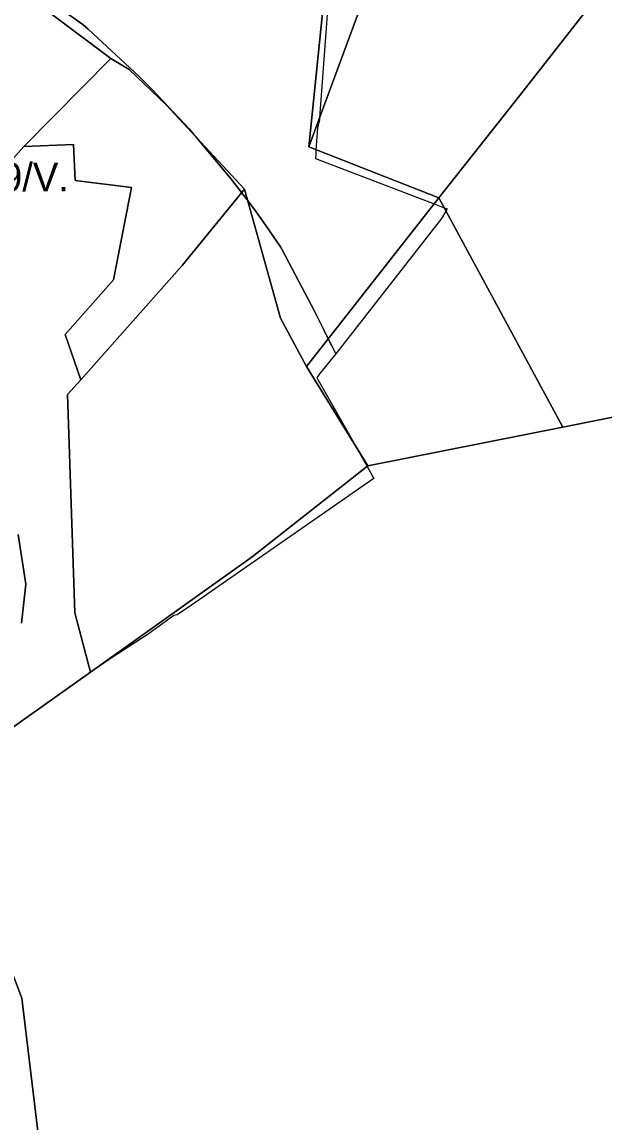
# Model space of a CAD drawing. Extents: x -477304 to -465429, y -1159113 to -1149210.
# Drawn here: x -469099 to -468793, y -1158055 to -1157477 of the extents above; entities that cross this region are included whole.
import ezdxf

# ---------------------------------------------------------------- set-up
doc = ezdxf.new("R2010")
doc.units = 0
for name, color, linetype in [('BPEJ_s', 7, 'Continuous'), ('PUPFL_s', 7, 'Continuous'), ('trav_porost_s', 7, 'Continuous')]:
    doc.layers.add(name, color=color, linetype=linetype)

msp = doc.modelspace()

# ---------------------------------------------------------------- linework, layer by layer
at = {"layer": 'BPEJ_s'}
for points in [[(-468933.84, -1157403.88), (-468939.1, -1157477.66), (-468942.63, -1157527.12), (-468942.73, -1157528.43), (-468943.35, -1157530.91), (-468943.78, -1157532.66), (-468944.56, -1157543.92), (-468944.73, -1157546.3), (-468944.89, -1157548.55), (-468882.41, -1157572.39), (-468877.17, -1157574.39), (-468875.54, -1157575.01), (-468876.23, -1157576.13), (-468878.65, -1157580.03), (-468934.14, -1157651.11), (-468936.25, -1157646.91), (-468938.11, -1157643.19), (-468940.23, -1157638.94), (-468945.51, -1157628.37), (-468957.15, -1157606.39), (-468962.55, -1157596.18), (-468963.26, -1157594.85), (-468970.98, -1157583.65), (-468975.95, -1157576.47), (-468980.58, -1157570.42), (-468983.68, -1157566.37), (-468989.62, -1157558.6), (-469007.55, -1157537.26), (-469007.77, -1157537.02), (-469007.88, -1157536.89), (-469009.24, -1157535.29), (-469011.28, -1157532.91), (-469013.93, -1157530.08), (-469016.68, -1157527.14), (-469030.52, -1157512.4), (-469037.45, -1157505.51), (-469064.32, -1157480.67), (-469067.17, -1157478.24), (-469078.24, -1157470.31)], [(-468933.84, -1157403.88), (-468939.1, -1157477.66), (-468942.63, -1157527.12), (-468942.73, -1157528.43), (-468943.35, -1157530.91), (-468943.78, -1157532.66), (-468944.56, -1157543.92), (-468944.73, -1157546.3), (-468944.89, -1157548.55), (-468882.41, -1157572.39), (-468877.17, -1157574.39), (-468875.54, -1157575.01), (-468876.23, -1157576.13), (-468878.65, -1157580.03), (-468934.14, -1157651.11), (-468942.73, -1157661.66), (-468942.93, -1157661.9), (-468944.2, -1157663.47), (-468943.57, -1157664.62), (-468929.3, -1157689.81), (-468924.01, -1157699.15), (-468917.72, -1157710.26), (-468914.1, -1157716.65), (-468919.26, -1157720.11), (-468941.62, -1157735.62), (-469009.97, -1157783.04)], [(-469078.24, -1157470.31), (-469067.17, -1157478.24), (-469064.32, -1157480.67), (-469037.45, -1157505.51), (-469030.52, -1157512.4), (-469016.68, -1157527.14), (-469013.93, -1157530.08), (-469011.28, -1157532.91), (-469009.24, -1157535.29), (-469007.88, -1157536.89), (-469007.77, -1157537.02), (-469007.55, -1157537.26), (-468989.62, -1157558.6), (-468983.68, -1157566.37), (-468980.58, -1157570.42), (-468975.95, -1157576.47), (-468970.98, -1157583.65), (-468963.26, -1157594.85), (-468962.55, -1157596.18), (-468957.15, -1157606.39), (-468945.51, -1157628.37), (-468940.23, -1157638.94), (-468938.11, -1157643.19), (-468936.25, -1157646.91), (-468934.14, -1157651.11), (-468942.73, -1157661.66), (-468942.93, -1157661.9), (-468944.2, -1157663.47), (-468943.57, -1157664.62), (-468929.3, -1157689.81), (-468924.01, -1157699.15), (-468917.72, -1157710.26), (-468914.1, -1157716.65), (-468919.26, -1157720.11), (-468941.62, -1157735.62), (-469009.97, -1157783.04), (-469017.58, -1157788.11), (-469019.28, -1157788.54), (-469032.81, -1157798.26), (-469052.26, -1157810.95), (-469053.29, -1157811.66), (-469067.91, -1157821.76), (-469126.11, -1157862.95)], [(-469009.97, -1157783.04), (-469017.58, -1157788.11), (-469019.28, -1157788.54), (-469032.81, -1157798.26), (-469052.26, -1157810.95), (-469053.29, -1157811.66), (-469067.91, -1157821.76), (-469126.11, -1157862.95)]]:
    msp.add_lwpolyline(points, dxfattribs=at)
at = {"layer": 'PUPFL_s'}
for points in [[(-468863.49, -1157313.06), (-468948.3, -1157542.45), (-468927.9, -1157341.81), (-469061.71, -1157336.1), (-469055.55, -1157300.29), (-469075.04, -1157292.29), (-469107.21, -1157273.18), (-469029.83, -1157192.75), (-469013.3, -1157200.62), (-468965, -1157224.9), (-468962.61, -1157233.43), (-468938.47, -1157257.27), (-468932.37, -1157265.39), (-468890.93, -1157294.16), (-468888.27, -1157296.01)], [(-468948.3, -1157542.45), (-468863.49, -1157313.06), (-468705.82, -1157322.08), (-468694.42, -1157332.96), (-468737.6, -1157388.05), (-468790.04, -1157454.95), (-468837.58, -1157515.6), (-468879.95, -1157569.26)], [(-468949.58, -1157657.77), (-468963.28, -1157632.47), (-468982.21, -1157564.56), (-469023.43, -1157520.12), (-469042.83, -1157501.76), (-469052.38, -1157496.06), (-469112.47, -1157450.99), (-469101.07, -1157440.8), (-469105.65, -1157419.2), (-469093.17, -1157396.82), (-469065.3, -1157380.68), (-469062.86, -1157365.33), (-469061.71, -1157336.1), (-468927.9, -1157341.81), (-468948.3, -1157542.45), (-468879.95, -1157569.26)], [(-468666.43, -1157333.7), (-468635.59, -1157334.52), (-468628.48, -1157334.29), (-468601.06, -1157374.35), (-468484.64, -1157610.77), (-468484.36, -1157616.21), (-468484.54, -1157623.89), (-468554.81, -1157637.86), (-468610.57, -1157648.95), (-468652.2, -1157657.23), (-468686.24, -1157664), (-468751.08, -1157676.9), (-468814.84, -1157689.57), (-468879.95, -1157569.26), (-468837.58, -1157515.6), (-468790.04, -1157454.95), (-468737.6, -1157388.05), (-468694.42, -1157332.96)], [(-469112.47, -1157450.99), (-469052.38, -1157496.06), (-469098.17, -1157542.22), (-469128.28, -1157575.84), (-469142.69, -1157543.44), (-469175.27, -1157522.57), (-469183.72, -1157513.89)], [(-469071.11, -1157560.1), (-469072.01, -1157541.21), (-469098.17, -1157542.22), (-469052.38, -1157496.06), (-469042.83, -1157501.76), (-469023.43, -1157520.12), (-468982.21, -1157564.56), (-469014.85, -1157604.77), (-469068.15, -1157664.72), (-469076.38, -1157641.02), (-469050.97, -1157612.33), (-469041.45, -1157563.76)], [(-468978.04, -1157757.68), (-469063.11, -1157818.37), (-469071.3, -1157787.11), (-469075.15, -1157672.55), (-469068.15, -1157664.72), (-469014.85, -1157604.77), (-468982.21, -1157564.56), (-468963.28, -1157632.47), (-468949.58, -1157657.77), (-468917.33, -1157709.96)], [(-468879.95, -1157569.26), (-468814.84, -1157689.57), (-468917.33, -1157709.96), (-468949.58, -1157657.77)], [(-469069.41, -1158198.62), (-469099.35, -1158137.82), (-469122.91, -1158050.16), (-469129.3, -1157975.87), (-469140.91, -1157919.21), (-469140.8, -1157879.89), (-469167.5, -1157805.39), (-469174.76, -1157796.85), (-469176.03, -1157792.77), (-469160.84, -1157781.6), (-469152.55, -1157807.57), (-469126.11, -1157862.95), (-469116.31, -1157885.95), (-469119.39, -1157936.83), (-469099.19, -1157989.53), (-469087.08, -1158089.97)]]:
    msp.add_lwpolyline(points, close=True, dxfattribs=at)
msp.add_lwpolyline([(-469107.57, -1158474.06), (-469073.6, -1158369.59), (-469066.81, -1158326.15), (-469060.3, -1158286.8), (-469063.9, -1158239.48), (-469069.41, -1158198.62), (-469087.08, -1158089.97), (-469099.19, -1157989.53), (-469119.39, -1157936.83), (-469116.31, -1157885.95), (-469126.11, -1157862.95), (-469063.11, -1157818.37), (-468978.04, -1157757.68), (-468917.33, -1157709.96), (-468814.84, -1157689.57), (-468751.08, -1157676.9)], dxfattribs=at)
at = {"layer": 'trav_porost_s'}
for points in [[(-469128.28, -1157575.84), (-469098.17, -1157542.22), (-469072.01, -1157541.21), (-469071.11, -1157560.1), (-469041.45, -1157563.76), (-469050.97, -1157612.33), (-469076.38, -1157641.02), (-469068.15, -1157664.72), (-469075.15, -1157672.55), (-469071.3, -1157787.11), (-469063.11, -1157818.37), (-469126.11, -1157862.95)], [(-469099.38, -1157792.53), (-469097.09, -1157772.03), (-469101.12, -1157746.03)], [(-469101.12, -1157746.03), (-469097.09, -1157772.03), (-469099.38, -1157792.53)]]:
    msp.add_lwpolyline(points, dxfattribs=at)

# ---------------------------------------------------------------- texts
at = {"layer": 'BPEJ_s'}
msp.add_text('84189/V.', height=15, dxfattribs=at).set_placement((-469154.72, -1157565.79))

doc.saveas('drawing.dxf')
